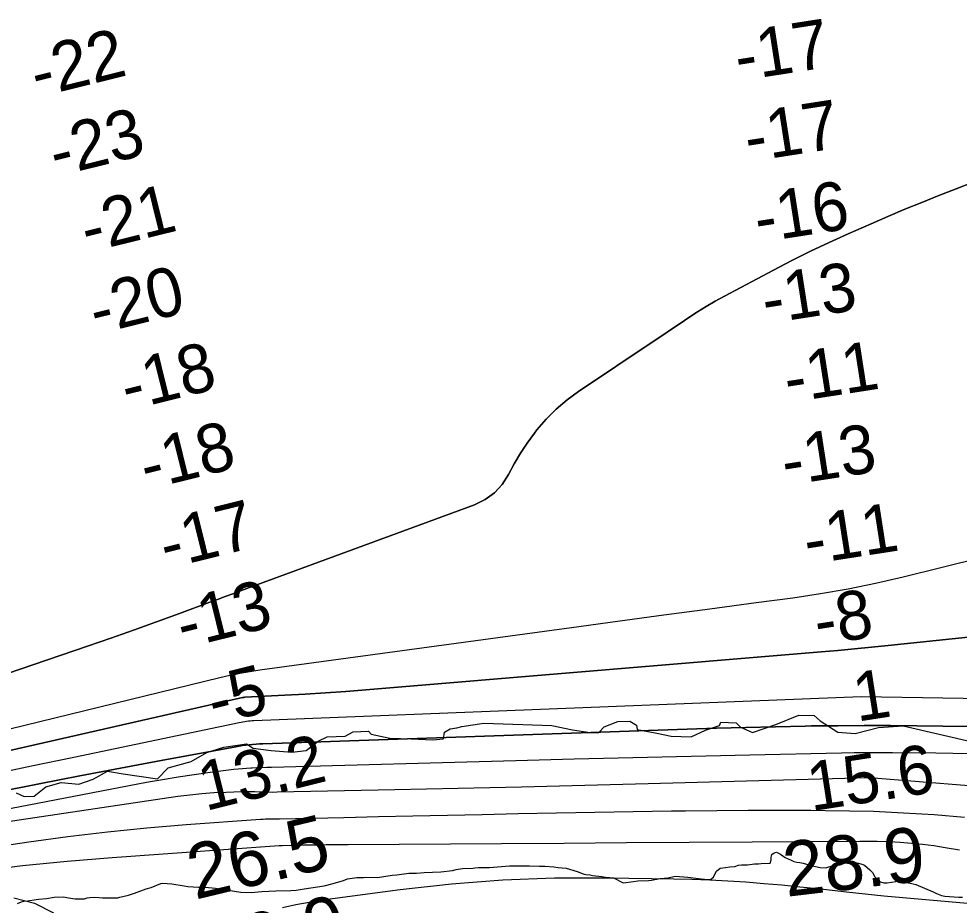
# Model space of a CAD drawing. Extents: x 3245246 to 3283090, y 806824 to 832173.
# Drawn here: x 3261130 to 3262284, y 818974 to 820062 of the extents above; entities that cross this region are included whole.
import ezdxf

# ---------------------------------------------------------------- set-up
doc = ezdxf.new("R2010")
doc.units = 0
for name, color, linetype in [('V-RIVR-EDGE', 7, 'Continuous'), ('V-RIVR-RANG', 7, 'Continuous'), ('V-SITE-VEGE', 7, 'Continuous'), ('V-TOPO-DPTH', 7, 'Continuous'), ('V-TOPO-MAJR', 7, 'Continuous'), ('V-TOPO-MINR', 7, 'Continuous'), ('V-TOPO-WATR', 7, 'Continuous')]:
    doc.layers.add(name, color=color, linetype=linetype)

msp = doc.modelspace()

# ---------------------------------------------------------------- linework, layer by layer
at = {"layer": 'V-RIVR-EDGE'}
msp.add_lwpolyline([(3261126.4, 819111.6), (3261136, 819107.2), (3261148.6, 819107.6), (3261162.9, 819119.3), (3261181.6, 819124.5), (3261203.4, 819122.2), (3261220.8, 819128.7), (3261238.6, 819138.2), (3261257.7, 819135.1), (3261299.9, 819128.9), (3261313, 819142.4), (3261341.2, 819150.1), (3261360.4, 819161.4), (3261381.3, 819167.9), (3261409.1, 819172.1), (3261417.3, 819166.5), (3261439.5, 819163.8), (3261464.7, 819161.6), (3261482.5, 819163.7), (3261497.3, 819175), (3261508.2, 819180.6), (3261530.4, 819181.4), (3261540, 819186.6), (3261558.7, 819187.4), (3261562.1, 819183.9), (3261585.2, 819178.7), (3261611.2, 819178.2), (3261637.8, 819176.8), (3261650.8, 819178.1), (3261652.1, 819186.3), (3261659.1, 819190.2), (3261667.3, 819191.5), (3261673.4, 819193.2), (3261700.4, 819197.1), (3261783.8, 819194.3), (3261809.5, 819189), (3261831.2, 819185.9), (3261841.6, 819185.9), (3261848.2, 819192.8), (3261865.1, 819199.3), (3261879.9, 819199.7), (3261887.7, 819194.9), (3261888.6, 819189.6), (3261912.9, 819184.8), (3261930.3, 819181.3), (3261955.1, 819180.4), (3261972.5, 819188.6), (3261989.9, 819194.6), (3261991.6, 819198.5), (3262010.3, 819197.6), (3262015.5, 819192.4), (3262030.3, 819185.8), (3262059, 819195.7), (3262087.3, 819207), (3262106, 819206.5), (3262113.4, 819200), (3262135.1, 819186.4), (3262156.3, 819184.6), (3262185.1, 819192), (3262215.1, 819194.1), (3262348, 819163.3)], dxfattribs=at)
at = {"layer": 'V-SITE-VEGE'}
for points in [[(3261190.6, 818982.9), (3261199, 818981.8), (3261210.1, 818981.7), (3261213.4, 818982.7), (3261216.6, 818983.4), (3261222.8, 818983.7), (3261228.1, 818983.1), (3261232.4, 818983), (3261245.6, 818982.7), (3261251.1, 818983), (3261253.7, 818983.8), (3261264.4, 818986), (3261271.7, 818988.5), (3261285.8, 818993.8), (3261292, 818995.7), (3261303.8, 819000.4), (3261306.2, 819001), (3261317.3, 819000.1), (3261332.5, 818997.4), (3261337.1, 818996.8), (3261350.4, 818996), (3261358.4, 818995.9), (3261370.9, 818994.6), (3261402.3, 818989.6), (3261414.9, 818989.5), (3261427.8, 818990.7), (3261445, 818991.5), (3261463.4, 818991.7), (3261470.2, 818992.2), (3261480, 818993.9), (3261504.6, 818997.5), (3261515.4, 819000.3), (3261528.1, 819004.3), (3261533.2, 819006.2), (3261544.4, 819007.8), (3261552.9, 819007.9), (3261555.7, 819008.1), (3261570.1, 819007.9), (3261588.1, 819010.5), (3261593.6, 819011), (3261608.4, 819013), (3261617.8, 819013.1), (3261627.2, 819014), (3261647.5, 819014.7), (3261661.9, 819016.5), (3261666.6, 819017.6), (3261674.3, 819018.7), (3261686.8, 819019.4), (3261689.3, 819019.5), (3261693.8, 819019.9), (3261707.5, 819019.9), (3261731.9, 819022), (3261756.5, 819022.1), (3261769, 819021.6), (3261775.2, 819021.7), (3261786.5, 819020.8), (3261791.6, 819020.2), (3261801.5, 819019.1), (3261815, 819015.1), (3261822.3, 819012.3), (3261825.8, 819011.4), (3261830.5, 819011), (3261833.8, 819010.4), (3261845.5, 819009.1), (3261850, 819008.3), (3261859.6, 819007.6), (3261871.5, 819001.4), (3261884.4, 819003), (3261889.5, 819003.9), (3261902.6, 819004.2), (3261906.3, 819004.7), (3261917, 819006.7), (3261926.2, 819007.6), (3261935.8, 819009.3), (3261951, 819008.3), (3261967.4, 819006), (3261975.8, 819005.3), (3261978.9, 819005.5), (3261982.4, 819008.2), (3261984.6, 819012.7), (3261986.2, 819015.6), (3261990.8, 819019.2), (3261997.2, 819019.9), (3262002.5, 819020.7), (3262008.5, 819021.4), (3262013.2, 819022.9), (3262016.8, 819023.4), (3262024, 819023.4), (3262032.6, 819024.6), (3262037.5, 819024.6), (3262041, 819024.9), (3262051.9, 819025.2), (3262053.1, 819029.5), (3262053.2, 819032.8), (3262054, 819036.1), (3262056.7, 819038.2), (3262059.7, 819038.8), (3262064.7, 819036.6), (3262070.5, 819032.4), (3262074, 819030.6), (3262077.9, 819029)], [(3262077.9, 819029), (3262081.2, 819027.4), (3262084.9, 819026.6), (3262088.6, 819026.2), (3262092.3, 819025.4), (3262101.9, 819022.5), (3262113.5, 819019.9), (3262120.4, 819019.6), (3262129.4, 819022.6), (3262138, 819023.3), (3262143.1, 819025.4), (3262153.6, 819026.3), (3262156.9, 819026.2), (3262160.6, 819025.6), (3262164.5, 819024.2), (3262167.6, 819022.8), (3262174.2, 819017.3), (3262177.5, 819014.1), (3262180.4, 819008.6), (3262184.4, 819004.1), (3262187.3, 819002.5), (3262191.4, 819001.3), (3262195.5, 819001.2), (3262206.3, 819003.1), (3262210.2, 819003.2), (3262219.3, 819001.8), (3262226.1, 819000.5), (3262231, 818999.1), (3262252, 818990.1), (3262256.1, 818988.1), (3262262.5, 818985.9), (3262266.6, 818984.7), (3262283.7, 818983.7), (3262288, 818983.8)], [(3261128.1, 818976), (3261132.8, 818977.9), (3261135.9, 818978.8), (3261140.6, 818979.3), (3261151, 818980.8), (3261154.3, 818981.1), (3261163.5, 818982.2), (3261172.9, 818983.7), (3261184.6, 818984.1), (3261190.6, 818982.9)]]:
    msp.add_lwpolyline(points, dxfattribs=at)
at = {"layer": 'V-TOPO-DPTH'}
for points in [[(3260917.6, 819190.7), (3261214.1, 819291.8), (3261242.4, 819301.5), (3261270.6, 819311.5), (3261298.7, 819321.6), (3261326.8, 819331.9), (3261364.1, 819345.8), (3261373.5, 819349.3), (3261382.9, 819352.8), (3261392.3, 819356.2), (3261401.7, 819359.7), (3261689.2, 819465.2), (3261702.1, 819471.7), (3261713.6, 819479.9), (3261722.8, 819490.4), (3261730.7, 819502.6), (3261737.7, 819515.8), (3261745.3, 819528.7), (3261753.6, 819541.1), (3261762.5, 819553.2), (3261765.7, 819557.3), (3261777.2, 819570.5), (3261789.4, 819582.9), (3261802.7, 819594.2), (3261816.8, 819604.6), (3261909.5, 819666.7), (3261920.1, 819673.8), (3261930.8, 819681), (3261941.4, 819688.1), (3261952, 819695.3), (3261962.7, 819702.3), (3261973.5, 819709), (3261984.6, 819715.4), (3261995.8, 819721.6), (3262056.1, 819753.6), (3262078.7, 819765.3), (3262101.6, 819776.7), (3262124.6, 819787.5), (3262147.9, 819798.1), (3262175.8, 819810.3), (3262196.5, 819819.3), (3262217.3, 819828.1), (3262238.2, 819836.6), (3262259.2, 819845), (3262280.2, 819853.2), (3262301.2, 819861.4)], [(3262301.2, 819861.4), (3262280.2, 819853.2), (3262259.2, 819845), (3262238.2, 819836.6), (3262217.3, 819828.1), (3262196.5, 819819.3), (3262175.8, 819810.3), (3262147.9, 819798.1), (3262124.6, 819787.5), (3262101.6, 819776.7), (3262078.7, 819765.3), (3262056.1, 819753.6), (3261995.8, 819721.6), (3261984.6, 819715.4), (3261973.5, 819709), (3261962.7, 819702.3), (3261952, 819695.3), (3261941.4, 819688.1), (3261930.8, 819681), (3261920.1, 819673.8), (3261909.5, 819666.7), (3261816.8, 819604.6), (3261802.7, 819594.2), (3261789.4, 819582.9), (3261777.2, 819570.5), (3261765.7, 819557.3), (3261762.5, 819553.2), (3261753.6, 819541.1), (3261745.3, 819528.7), (3261737.7, 819515.8), (3261730.7, 819502.6), (3261722.8, 819490.4), (3261713.6, 819479.9), (3261702.1, 819471.7), (3261689.2, 819465.2), (3261401.7, 819359.7), (3261392.3, 819356.2), (3261382.9, 819352.8), (3261373.5, 819349.3), (3261364.1, 819345.8), (3261326.8, 819331.9), (3261298.7, 819321.6), (3261270.6, 819311.5), (3261242.4, 819301.5), (3261214.1, 819291.8), (3260917.6, 819190.7)], [(3262542.6, 819328.7), (3262196.8, 819292.6), (3262176.3, 819290.5), (3262155.7, 819288.5), (3262135.2, 819286.6), (3262114.6, 819284.8), (3261555.8, 819238.2), (3261531, 819236.2), (3261506.1, 819234.4), (3261481.2, 819232.9), (3261456.3, 819231.5), (3261407.2, 819229), (3261406.8, 819229), (3261406.4, 819228.9), (3261406.1, 819228.9), (3261405.7, 819228.8), (3261405.3, 819228.8), (3261404.9, 819228.7), (3261404.6, 819228.6), (3261404.2, 819228.6), (3261044.5, 819147.1)], [(3261044.5, 819147.1), (3261404.2, 819228.6), (3261404.6, 819228.6), (3261404.9, 819228.7), (3261405.3, 819228.8), (3261405.7, 819228.8), (3261406.1, 819228.9), (3261406.4, 819228.9), (3261406.8, 819229), (3261407.2, 819229), (3261456.3, 819231.5), (3261481.2, 819232.9), (3261506.1, 819234.4), (3261531, 819236.2), (3261555.8, 819238.2), (3262114.6, 819284.8), (3262135.2, 819286.6), (3262155.7, 819288.5), (3262176.3, 819290.5), (3262196.8, 819292.6), (3262542.6, 819328.7)], [(3262454.2, 819191.1), (3262232, 819194.1), (3262199.6, 819194.4), (3262167.3, 819194.5), (3262134.9, 819194.2), (3262102.6, 819193.8), (3262094.8, 819193.7), (3262058.6, 819192.9), (3262022.3, 819192.1), (3261986.1, 819191), (3261949.9, 819189.9), (3261429.1, 819172), (3261424.9, 819171.8), (3261420.8, 819171.6), (3261416.7, 819171.2), (3261412.6, 819170.8), (3261408.4, 819170.3), (3261404.3, 819169.8), (3261400.3, 819169.1), (3261396.2, 819168.4), (3261304.4, 819151.5), (3261254.4, 819142.2), (3261204.5, 819132.7), (3261154.6, 819123), (3261104.7, 819113.1)], [(3262454.2, 819191.1), (3262232, 819194.1), (3262199.6, 819194.4), (3262167.3, 819194.5), (3262134.9, 819194.2), (3262102.6, 819193.8), (3262094.8, 819193.7), (3262058.6, 819192.9), (3262022.3, 819192.1), (3261986.1, 819191), (3261949.9, 819189.9), (3261429.1, 819172), (3261424.9, 819171.8), (3261420.8, 819171.6), (3261416.7, 819171.2), (3261412.6, 819170.8), (3261408.4, 819170.3), (3261404.3, 819169.8), (3261400.3, 819169.1), (3261396.2, 819168.4), (3261304.4, 819151.5), (3261254.4, 819142.2), (3261204.5, 819132.7), (3261154.6, 819123), (3261104.7, 819113.1)], [(3261091.7, 819072.8), (3261130.2, 819078.6), (3261324.7, 819107.5), (3261339.5, 819109.4), (3261354.3, 819111), (3261369.1, 819112), (3261384, 819112.7), (3261402.8, 819113.3), (3261408.3, 819113.4), (3261413.8, 819113.4), (3261419.2, 819113.3), (3261424.7, 819113.1), (3261430.2, 819112.9), (3261435.6, 819112.8), (3261441.1, 819112.7), (3261446.6, 819112.8), (3261591.2, 819115.7), (3261668.9, 819117.4), (3261746.7, 819119.1), (3261824.5, 819121.1), (3261902.2, 819123.1), (3262174.1, 819130.6), (3262295.8, 819120.8)]]:
    msp.add_lwpolyline(points, dxfattribs=at)
at = {"layer": 'V-TOPO-MAJR'}
for points in [[(3261453.5, 818970.8), (3261469.6, 818974.6), (3261486, 818977.7), (3261502.4, 818980.3), (3261597.6, 818992.9), (3261660.8, 818999.9), (3261724, 819005), (3261787.4, 819007.2), (3261850.9, 819007.6), (3261933.7, 819006.3), (3261955.9, 819005.7), (3261978.1, 819004.9), (3262000.2, 819003.7), (3262022.3, 819002.3), (3262044.4, 819000.6), (3262066.5, 818998.6), (3262088.6, 818996.5), (3262110.7, 818994.2), (3262145.5, 818990.3), (3262168.6, 818987.8), (3262191.7, 818985.5), (3262214.9, 818983.3), (3262238, 818981.2), (3262294.4, 818976.3)], [(3261123.4, 818982.9), (3261148.8, 818976.2), (3261172.4, 818964.5)]]:
    msp.add_lwpolyline(points, dxfattribs=at)
at = {"layer": 'V-TOPO-MINR'}
for points in [[(3260917.6, 819190.7), (3261214.1, 819291.8), (3261242.4, 819301.5), (3261270.6, 819311.5), (3261298.7, 819321.6), (3261326.8, 819331.9), (3261364.1, 819345.8), (3261373.5, 819349.3), (3261382.9, 819352.8), (3261392.3, 819356.2), (3261401.7, 819359.7), (3261689.2, 819465.2), (3261702.1, 819471.7), (3261713.6, 819479.9), (3261722.8, 819490.4), (3261730.7, 819502.6), (3261737.7, 819515.8), (3261745.3, 819528.7), (3261753.6, 819541.1), (3261762.5, 819553.2), (3261765.7, 819557.3), (3261777.2, 819570.5), (3261789.4, 819582.9), (3261802.7, 819594.2), (3261816.8, 819604.6), (3261909.5, 819666.7), (3261920.1, 819673.8), (3261930.8, 819681), (3261941.4, 819688.1), (3261952, 819695.3), (3261962.7, 819702.3), (3261973.5, 819709), (3261984.6, 819715.4), (3261995.8, 819721.6), (3262056.1, 819753.6), (3262078.7, 819765.3), (3262101.6, 819776.7), (3262124.6, 819787.5), (3262147.9, 819798.1), (3262175.8, 819810.3), (3262196.5, 819819.3), (3262217.3, 819828.1), (3262238.2, 819836.6), (3262259.2, 819845), (3262280.2, 819853.2), (3262301.2, 819861.4)], [(3260989.1, 819159), (3261376.3, 819253.4), (3261388.5, 819256.2), (3261400.8, 819258.7), (3261413.1, 819260.8), (3261425.5, 819262.7), (3261808, 819314.9), (3261864.7, 819322.6), (3261921.3, 819330.3), (3261978, 819337.8), (3262034.7, 819345.3), (3262079.7, 819351.2), (3262113.8, 819356.3), (3262147.8, 819362.1), (3262181.5, 819369.1), (3262215.1, 819376.8), (3262405.1, 819423.8)], [(3261044.5, 819147.1), (3261404.2, 819228.6), (3261404.6, 819228.6), (3261404.9, 819228.7), (3261405.3, 819228.8), (3261405.7, 819228.8), (3261406.1, 819228.9), (3261406.4, 819228.9), (3261406.8, 819229), (3261407.2, 819229), (3261456.3, 819231.5), (3261481.2, 819232.9), (3261506.1, 819234.4), (3261531, 819236.2), (3261555.8, 819238.2), (3262114.6, 819284.8), (3262135.2, 819286.6), (3262155.7, 819288.5), (3262176.3, 819290.5), (3262196.8, 819292.6), (3262542.6, 819328.7)], [(3261093.3, 819134), (3261145.2, 819144.8), (3261197.1, 819155.7), (3261400.2, 819198.2), (3261402.4, 819198.7), (3261404.6, 819199.1), (3261406.9, 819199.4), (3261409.1, 819199.8), (3261411.4, 819200), (3261413.6, 819200.2), (3261415.9, 819200.4), (3261418.1, 819200.5), (3262163.6, 819230.1), (3262665, 819221.8)], [(3260907.8, 819052), (3261286.4, 819124.7), (3261305.9, 819128.2), (3261325.4, 819131.5), (3261345, 819134.4), (3261364.7, 819137.1), (3261393.7, 819140.7), (3261398.9, 819141.3), (3261404.1, 819141.8), (3261409.2, 819142.1), (3261414.4, 819142.4), (3261416, 819142.5), (3261422, 819142.7), (3261428, 819142.9), (3261434, 819143.1), (3261440, 819143.3), (3261739.7, 819151.4), (3261811.5, 819153.3), (3261883.4, 819155.1), (3261955.2, 819156.8), (3262027.1, 819158.5), (3262139.6, 819161), (3262155.2, 819161.2), (3262170.8, 819161.4), (3262186.4, 819161.4), (3262202, 819161.3), (3262255.2, 819160.8), (3262297.4, 819160)], [(3261091.7, 819072.8), (3261130.2, 819078.6), (3261324.7, 819107.5), (3261339.5, 819109.4), (3261354.3, 819111), (3261369.1, 819112), (3261384, 819112.7), (3261402.8, 819113.3), (3261408.3, 819113.4), (3261413.8, 819113.4), (3261419.2, 819113.3), (3261424.7, 819113.1), (3261430.2, 819112.9), (3261435.6, 819112.8), (3261441.1, 819112.7), (3261446.6, 819112.8), (3261591.2, 819115.7), (3261668.9, 819117.4), (3261746.7, 819119.1), (3261824.5, 819121.1), (3261902.2, 819123.1), (3262174.1, 819130.6), (3262295.8, 819120.8)], [(3260970.6, 819026.2), (3261141.8, 819051.5), (3261190, 819058.1), (3261238.3, 819064), (3261286.7, 819068.7), (3261335.2, 819072.8), (3261426.5, 819079.3), (3261429.4, 819079.5), (3261432.3, 819079.7), (3261435.2, 819079.8), (3261438, 819079.8), (3261440.9, 819079.9), (3261443.8, 819079.9), (3261446.7, 819079.9), (3261449.6, 819080), (3261528.7, 819081.6), (3261571.1, 819082.5), (3261613.5, 819083.4), (3261655.9, 819084.3), (3261698.3, 819085.3), (3261742.6, 819086.3), (3261789.6, 819087.3), (3261836.7, 819088.2), (3261883.7, 819088.9), (3261930.8, 819089.5), (3261947.9, 819089.7), (3261986.4, 819090), (3262024.9, 819090.3), (3262063.5, 819090.3), (3262102, 819090.3), (3262119.9, 819090.2), (3262149.4, 819089.8), (3262179, 819089.1), (3262208.5, 819087.8), (3262238, 819086.1), (3262253.4, 819085.1), (3262290.5, 819082)], [(3261079.5, 819015.7), (3261134.2, 819022.4), (3261189.1, 819027.8), (3261244.1, 819032.4), (3261449.2, 819047.1), (3261449.6, 819047.1), (3261450.1, 819047.1), (3261450.6, 819047.2), (3261451.1, 819047.2), (3261451.5, 819047.2), (3261452, 819047.2), (3261452.5, 819047.2), (3261453, 819047.2), (3261466.2, 819047.5), (3261473.2, 819047.6), (3261480.3, 819047.8), (3261487.4, 819047.9), (3261494.4, 819048), (3261498.1, 819048.1), (3261507.1, 819048.3), (3261516, 819048.4), (3261524.9, 819048.5), (3261533.8, 819048.5), (3261722, 819049.6), (3261798.9, 819050.1), (3261875.8, 819050.6), (3261952.7, 819051.1), (3262029.7, 819051.6), (3262162, 819052.5), (3262172.8, 819052.5), (3262183.5, 819052.4), (3262194.3, 819052), (3262205, 819051.5), (3262211.4, 819051.2), (3262225.3, 819050.1), (3262239.2, 819048.8), (3262253, 819046.9), (3262266.7, 819044.7), (3262284.3, 819041.6)]]:
    msp.add_lwpolyline(points, dxfattribs=at)
at = {"layer": 'V-TOPO-WATR'}
msp.add_lwpolyline([(3261104.7, 819113.1), (3261154.6, 819123), (3261204.5, 819132.7), (3261254.4, 819142.2), (3261304.4, 819151.5), (3261396.2, 819168.4), (3261400.3, 819169.1), (3261404.3, 819169.8), (3261408.4, 819170.3), (3261412.6, 819170.8), (3261416.7, 819171.2), (3261420.8, 819171.6), (3261424.9, 819171.8), (3261429.1, 819172), (3261949.9, 819189.9), (3261986.1, 819191), (3262022.3, 819192.1), (3262058.6, 819192.9), (3262094.8, 819193.7), (3262102.6, 819193.8), (3262134.9, 819194.2), (3262167.3, 819194.5), (3262199.6, 819194.4), (3262232, 819194.1), (3262454.2, 819191.1)], dxfattribs=at)

# ---------------------------------------------------------------- texts
at = {"layer": 'V-RIVR-RANG'}
for s, height, rotation, p in [('-17', 60, 8.8312, (3262013.1, 819985.5)), ('-22', 60, 13.9381, (3261152.1, 819965.2)), ('-17', 60, 8.8312, (3262025.1, 819886.2)), ('-23', 60, 13.9381, (3261175.2, 819867.9)), ('-16', 60, 8.8312, (3262037.2, 819787)), ('-21', 60, 13.9381, (3261213.7, 819774.5)), ('-13', 60, 8.8312, (3262046.4, 819687.3)), ('-20', 60, 13.9381, (3261224.4, 819674.1)), ('-18', 60, 13.9381, (3261262.9, 819580.6)), ('-11', 60, 8.8312, (3262073.6, 819590.4)), ('-18', 60, 13.9381, (3261286.4, 819483.4)), ('-13', 60, 8.8312, (3262070.5, 819488.7)), ('-17', 60, 13.9381, (3261310.5, 819386.3)), ('-11', 60, 8.8312, (3262097.7, 819391.8)), ('-13', 60, 13.9381, (3261331.3, 819288.5)), ('-8', 60, 8.8312, (3262110.5, 819292.6)), ('-5', 60, 13.9381, (3261369.5, 819194.9)), ('1', 60, 8.8312, (3262158.7, 819199)), ('13.2', 60, 13.9381, (3261358.7, 819089.2)), ('15.6', 60, 8.8312, (3262102.3, 819089.1)), ('26.5', 67, 13.4883, (3261346.1, 818980.4)), ('28.9', 67, 6.7783, (3262071.9, 818984)), ('39.0', 67, 13.4883, (3261366.8, 818882.5))]:
    msp.add_text(s, height=height, rotation=rotation, dxfattribs=at).set_placement(p)

doc.saveas('drawing.dxf')
